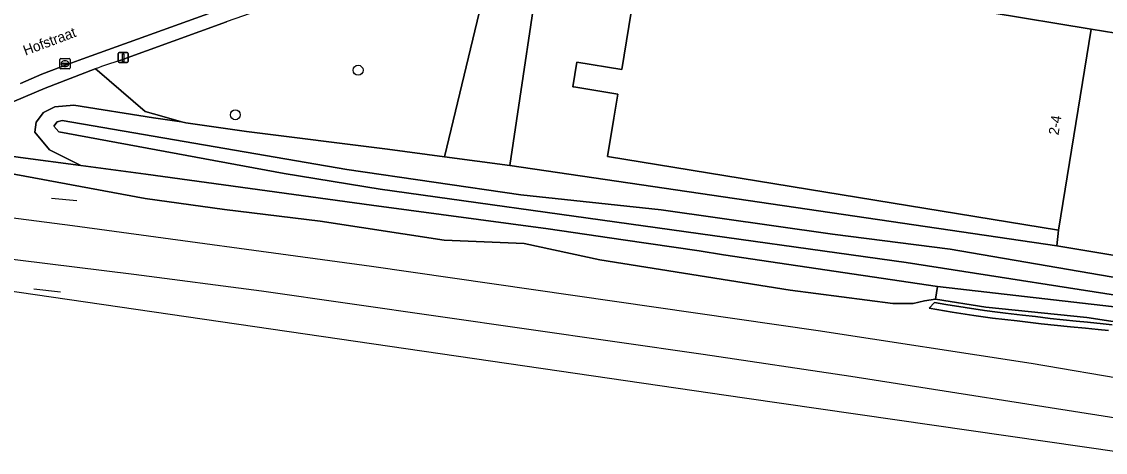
# Model space of a CAD drawing. Extents: x 162989 to 165008, y 383432 to 384338.
# Drawn here: x 163297.3 to 163404.1, y 383944.2 to 383986.6 of the extents above; entities that cross this region are included whole.
import ezdxf

# ---------------------------------------------------------------- set-up
doc = ezdxf.new("R2010")
doc.units = 0
for name, color, linetype in [('IMGEO_Boom', 7, 'Continuous'), ('IMGEO_Erf', 7, 'Continuous'), ('IMGEO_Geluidsscherm', 7, 'Continuous'), ('IMGEO_Grasland_overig', 7, 'Continuous'), ('IMGEO_Greppel_droge_sloot', 7, 'Continuous'), ('IMGEO_Groenvoorziening', 7, 'Continuous'), ('IMGEO_Hek', 7, 'Continuous'), ('IMGEO_Kolk', 7, 'Continuous'), ('IMGEO_Lichtmast', 7, 'Continuous'), ('IMGEO_Muur', 7, 'Continuous'), ('IMGEO_Oever', 7, 'Continuous'), ('IMGEO_Openbare_ruimte_label', 7, 'Continuous'), ('IMGEO_Pand', 7, 'Continuous'), ('IMGEO_Pand_nummerreeks', 7, 'Continuous'), ('IMGEO_Rijbaan_lokaal_open', 7, 'Continuous'), ('IMGEO_Spoor', 7, 'Continuous'), ('IMGEO_Spoorbaan_halfverhard', 7, 'Continuous'), ('IMGEO_Terreindeel_gesloten', 7, 'Continuous'), ('IMGEO_Voetpad_open', 7, 'Continuous')]:
    doc.layers.add(name, color=color, linetype=linetype)

msp = doc.modelspace()

# ---------------------------------------------------------------- linework, layer by layer
at = {"layer": 'IMGEO_Boom'}
for centre in [(163330.44, 383981.84), (163318.34, 383977.45)]:
    msp.add_circle(centre, 0.489, dxfattribs=at)
at = {"layer": 'IMGEO_Erf'}
for points in [[(163348.78, 383995.13), (163345.38, 383972.47), (163399.3, 383964.53), (163399.46, 383966.09), (163355.03, 383973.33), (163355.65, 383977.13), (163356.03, 383979.49), (163351.7, 383980.2), (163351.61, 383980.22), (163352, 383982.64), (163356.44, 383981.92), (163358.25, 383993.05)], [(163392.71, 383987.51), (163402.68, 383985.88), (163407.55, 383985.1)]]:
    msp.add_lwpolyline(points, dxfattribs=at)
at = {"layer": 'IMGEO_Geluidsscherm'}
msp.add_lwpolyline([(163387.33, 383959.28), (163392.31, 383958.52), (163402.25, 383957.49), (163407.41, 383956.71)], dxfattribs=at)
at = {"layer": 'IMGEO_Grasland_overig'}
for points in [[(163303.12, 383972.46), (163300.03, 383974.01), (163298.59, 383975.75), (163298.71, 383976.71), (163299.45, 383977.67), (163300.57, 383978.24), (163302.43, 383978.4), (163310.27, 383977.16), (163313.04, 383976.77), (163311.1, 383977.31), (163309.47, 383977.77), (163304.71, 383981.84), (163304.54, 383981.98), (163299.6, 383980.08), (163296.59, 383978.78), (163295.33, 383978.17), (163288.74, 383975.05), (163285.73, 383973.39), (163285.78, 383973.37), (163286.89, 383972.87), (163286.96, 383972.67), (163289.68, 383974.31), (163297.16, 383973.26)], [(163303.12, 383972.46), (163297.16, 383973.26), (163289.68, 383974.31), (163286.96, 383972.67), (163292.07, 383972.41), (163309.46, 383969.2), (163317.28, 383968.12), (163326.69, 383966.98), (163338.92, 383965.1), (163346.8, 383964.76), (163354.26, 383963.18), (163373.02, 383960.19), (163383.13, 383958.87), (163385.12, 383958.85), (163386.24, 383959.14), (163387.33, 383959.28), (163387.54, 383960.54), (163366.44, 383963.65), (163364.06, 383964.05), (163356.55, 383965.12), (163349.16, 383966.21), (163331.77, 383968.55), (163309.51, 383971.6)], [(163407.65, 383956.66), (163409.27, 383956.3), (163409.54, 383958.01), (163387.54, 383960.54), (163387.33, 383959.28), (163392.31, 383958.52), (163402.25, 383957.49), (163407.41, 383956.71)]]:
    msp.add_lwpolyline(points, close=True, dxfattribs=at)
at = {"layer": 'IMGEO_Greppel_droge_sloot'}
msp.add_lwpolyline([(163409.7, 383958.98), (163409.99, 383960.58), (163388.79, 383964.23), (163377.2, 383965.7), (163360.31, 383968.1), (163346.46, 383969.57), (163329.33, 383972.06), (163301.28, 383976.89), (163300.78, 383976.77), (163300.46, 383976.33), (163300.94, 383975.78), (163323.14, 383971.68), (163332.6, 383970.14), (163384.44, 383962.89), (163409.69, 383958.97)], close=True, dxfattribs=at)
at = {"layer": 'IMGEO_Groenvoorziening'}
for points in [[(163304.54, 383981.98), (163304.71, 383981.84), (163309.47, 383977.77), (163311.1, 383977.31), (163313.04, 383976.77), (163313.45, 383976.66), (163319.43, 383975.79), (163333.34, 383974.06), (163338.95, 383973.32), (163343.46, 383992.01), (163344.01, 383995.46), (163343.72, 383996.56), (163331.02, 383991.35), (163330.87, 383991.7)], [(163317.48, 383986.62), (163306.96, 383982.81)]]:
    msp.add_lwpolyline(points, dxfattribs=at)
msp.add_lwpolyline([(163348.78, 383995.13), (163344.01, 383995.46), (163343.46, 383992.01), (163338.95, 383973.32), (163345.38, 383972.47)], close=True, dxfattribs=at)
for centre, radius, start, end in [((163185.24, 384355.53), 391.89, 289.7217, 291.8148), ((163339.27, 383884.59), 103.4, 108.2083, 109.6253)]:
    msp.add_arc(centre, radius, start, end, dxfattribs=at)
at = {"layer": 'IMGEO_Hek'}
for points in [[(163402.4, 384012.16), (163407.55, 383985.1), (163402.68, 383985.88)], [(163345.38, 383972.47), (163348.78, 383995.13), (163348.91, 383995.16)], [(163387.33, 383959.28), (163387.54, 383960.54), (163366.44, 383963.65), (163364.06, 383964.05), (163356.55, 383965.12), (163349.16, 383966.21), (163331.77, 383968.55), (163309.51, 383971.6), (163303.12, 383972.46), (163297.16, 383973.26)], [(163399.3, 383964.53), (163345.38, 383972.47)], [(163300.23, 383969.25), (163302.73, 383969)], [(163399.46, 383966.09), (163399.3, 383964.53)], [(163298.48, 383960.32), (163301.1, 383960.03)]]:
    msp.add_lwpolyline(points, dxfattribs=at)
at = {"layer": 'IMGEO_Kolk'}
for p, q in [((163301.13, 383982.98), (163301.99, 383982.98)), ((163301.06, 383982.06), (163301.06, 383982.91)), ((163301.99, 383981.98), (163301.13, 383981.98)), ((163301.32, 383982.48), (163301.32, 383982.49)), ((163301.36, 383982.53), (163301.76, 383982.53)), ((163301.76, 383982.44), (163301.36, 383982.44)), ((163301.55, 383982.76), (163301.57, 383982.76)), ((163301.57, 383982.2), (163301.55, 383982.2)), ((163301.8, 383982.49), (163301.8, 383982.48)), ((163302.06, 383982.91), (163302.06, 383982.06))]:
    msp.add_line(p, q, dxfattribs=at)
for points in [[(163301.13, 383982.98), (163301.99, 383982.98)], [(163301.06, 383982.06), (163301.06, 383982.91)], [(163301.99, 383981.98), (163301.13, 383981.98)], [(163302.06, 383982.91), (163302.06, 383982.06)]]:
    msp.add_lwpolyline(points, dxfattribs=at)
for centre, radius, start, end in [((163301.14, 383982.91), 0.0765, 91.552, 178.448), ((163301.14, 383982.91), 0.0765, 91.552, 178.448), ((163301.98, 383982.91), 0.0765, 1.552, 88.448), ((163301.98, 383982.91), 0.0765, 1.552, 88.448), ((163301.14, 383982.06), 0.0765, 181.552, 268.448), ((163301.14, 383982.06), 0.0765, 181.552, 268.448), ((163301.36, 383982.49), 0.0403, 85.8775, 175.7526), ((163301.36, 383982.48), 0.0366, 178.938, 274.7102), ((163301.76, 383982.49), 0.0386, 1.7309, 96.639), ((163301.76, 383982.48), 0.043, 264.8664, 352.4533), ((163301.98, 383982.06), 0.0765, 271.552, 358.448), ((163301.98, 383982.06), 0.0765, 271.552, 358.448)]:
    msp.add_arc(centre, radius, start, end, dxfattribs=at)
for centre, major_axis, ratio, start_param, end_param in [((163301.55, 383982.48), (-0.387, 0.002), 0.722429, 4.712389, 7.853982), ((163301.57, 383982.48), (-0.39, 0.002), 0.717154, 1.570796, 4.712389)]:
    msp.add_ellipse(centre, major_axis=major_axis, ratio=ratio, start_param=start_param, end_param=end_param, dxfattribs=at)
at = {"layer": 'IMGEO_Lichtmast'}
for p, q in [((163306.8, 383982.69), (163306.8, 383983.48)), ((163306.8, 383983.48), (163306.8, 383982.69)), ((163306.9, 383983.58), (163307.68, 383983.58)), ((163307.68, 383983.58), (163306.9, 383983.58)), ((163307.78, 383983.48), (163307.78, 383982.69)), ((163307.78, 383982.69), (163307.78, 383983.48)), ((163307.68, 383982.59), (163306.9, 383982.59)), ((163306.9, 383982.59), (163307.68, 383982.59))]:
    msp.add_line(p, q, dxfattribs=at)
msp.add_lwpolyline([(163307.21, 383983.46), (163307.37, 383983.46), (163307.37, 383982.71), (163307.21, 383982.71), (163307.21, 383983.46)], dxfattribs=at)
for centre, start, end in [((163306.9, 383983.48), 90, 180), ((163306.9, 383983.48), 90, 180), ((163307.68, 383983.48), 0, 90), ((163307.68, 383983.48), 360, 90), ((163306.9, 383982.69), 180, 270), ((163306.9, 383982.69), 180, 270), ((163307.68, 383982.69), 270, 0), ((163307.68, 383982.69), 270, 0)]:
    msp.add_arc(centre, 0.1, start, end, dxfattribs=at)
at = {"layer": 'IMGEO_Muur'}
msp.add_lwpolyline([(163410.36, 383962.69), (163410.3, 383962.7), (163399.3, 383964.53)], dxfattribs=at)
at = {"layer": 'IMGEO_Oever'}
for points in [[(163410.3, 383962.7), (163399.3, 383964.53), (163345.38, 383972.47), (163338.95, 383973.32), (163333.34, 383974.06), (163319.43, 383975.79), (163313.45, 383976.66), (163313.04, 383976.77), (163310.27, 383977.16), (163302.43, 383978.4), (163300.57, 383978.24), (163299.45, 383977.67), (163298.71, 383976.71), (163298.59, 383975.75), (163300.03, 383974.01), (163303.12, 383972.46), (163309.51, 383971.6), (163331.77, 383968.55), (163349.16, 383966.21), (163356.55, 383965.12), (163364.06, 383964.05), (163366.44, 383963.65), (163387.54, 383960.54), (163409.54, 383958.01)], [(163409.69, 383958.97), (163384.44, 383962.89), (163332.6, 383970.14), (163323.14, 383971.68), (163300.94, 383975.78), (163300.46, 383976.33), (163300.78, 383976.77), (163301.28, 383976.89), (163329.33, 383972.06), (163346.46, 383969.57), (163360.31, 383968.1), (163377.2, 383965.7), (163388.79, 383964.23), (163409.99, 383960.58)]]:
    msp.add_lwpolyline(points, dxfattribs=at)
at = {"layer": 'IMGEO_Pand'}
msp.add_lwpolyline([(163402.68, 383985.88), (163392.71, 383987.51), (163392.91, 383988.71), (163393.32, 383991.25), (163394.31, 383997.35), (163379.54, 383999.76), (163378.54, 383993.65), (163378.12, 383991.08), (163377.92, 383989.85), (163358.25, 383993.05), (163356.44, 383981.92), (163352, 383982.64), (163351.61, 383980.22), (163351.7, 383980.2), (163356.03, 383979.49), (163355.65, 383977.13), (163355.03, 383973.33), (163399.46, 383966.09)], close=True, dxfattribs=at)
at = {"layer": 'IMGEO_Rijbaan_lokaal_open'}
msp.add_lwpolyline([(163297.17, 383980.53), (163299.27, 383981.44), (163301.86, 383982.45), (163303.3, 383982.96), (163320.65, 383989.23)], dxfattribs=at)
at = {"layer": 'IMGEO_Spoor'}
for points in [[(163201.07, 383978.5), (163241.35, 383974.04), (163280.99, 383969.31), (163302.29, 383966.55), (163331.76, 383962.53), (163375.79, 383956.21), (163396.78, 383952.98), (163406.79, 383951.29)], [(163233.55, 383970.68), (163268.17, 383966.7), (163308.35, 383961.74), (163320.92, 383960.1), (163364.43, 383953.89), (163378.98, 383951.7), (163406.17, 383947.44)]]:
    msp.add_lwpolyline(points, dxfattribs=at)
at = {"layer": 'IMGEO_Spoorbaan_halfverhard'}
for points in [[(163407.41, 383956.71), (163402.25, 383957.49), (163392.31, 383958.52), (163387.33, 383959.28), (163386.24, 383959.14), (163385.12, 383958.85), (163383.13, 383958.87), (163373.02, 383960.19), (163354.26, 383963.18), (163346.8, 383964.76), (163338.92, 383965.1), (163326.69, 383966.98), (163317.28, 383968.12), (163309.46, 383969.2), (163292.07, 383972.41)], [(163273.57, 383963.39), (163368.5, 383949.59), (163405.66, 383944.21)], [(163404.38, 383956.19), (163403.37, 383956.29), (163402.11, 383956.44), (163400.64, 383956.56), (163397.74, 383956.86), (163395.37, 383957.15), (163392.96, 383957.41), (163391.1, 383957.68), (163388.99, 383958.02), (163386.71, 383958.41), (163387.25, 383958.98), (163388.35, 383958.78), (163392.16, 383958.16), (163393.45, 383958), (163394.23, 383957.92), (163395.9, 383957.72), (163397.19, 383957.57), (163398.65, 383957.4), (163401.21, 383957.14), (163402.33, 383957.03), (163403.86, 383956.86), (163404.74, 383956.76)]]:
    msp.add_lwpolyline(points, dxfattribs=at)
at = {"layer": 'IMGEO_Terreindeel_gesloten'}
msp.add_lwpolyline([(163404.74, 383956.76), (163403.86, 383956.86), (163402.33, 383957.03), (163401.21, 383957.14), (163398.65, 383957.4), (163397.19, 383957.57), (163395.9, 383957.72), (163394.23, 383957.92), (163393.45, 383958), (163392.16, 383958.16), (163388.35, 383958.78), (163387.25, 383958.98), (163386.71, 383958.41), (163388.99, 383958.02), (163391.1, 383957.68), (163392.96, 383957.41), (163395.37, 383957.15), (163397.74, 383956.86), (163400.64, 383956.56), (163402.11, 383956.44), (163403.37, 383956.29), (163404.38, 383956.19)], dxfattribs=at)
at = {"layer": 'IMGEO_Voetpad_open'}
msp.add_lwpolyline([(163410.3, 383962.7), (163410.36, 383962.69), (163411.87, 383962.55), (163411.65, 383964.3), (163405.06, 384000), (163402.63, 384012.2), (163402.4, 384012.16), (163407.55, 383985.1), (163402.68, 383985.88), (163399.46, 383966.09), (163399.3, 383964.53)], close=True, dxfattribs=at)
for points in [[(163320.65, 383989.23), (163303.3, 383982.96), (163301.86, 383982.45), (163299.27, 383981.44), (163297.17, 383980.53)], [(163306.96, 383982.81), (163317.48, 383986.62)], [(163296.59, 383978.78), (163299.6, 383980.08), (163304.54, 383981.98)]]:
    msp.add_lwpolyline(points, dxfattribs=at)
for centre, radius, start, end in [((163185.24, 384355.53), 391.89, 289.7217, 291.8148), ((163339.27, 383884.59), 103.4, 108.2083, 109.6253)]:
    msp.add_arc(centre, radius, start, end, dxfattribs=at)

# ---------------------------------------------------------------- texts
at = {"layer": 'IMGEO_Openbare_ruimte_label'}
msp.add_text('Hofstraat', height=1, rotation=20.556, dxfattribs=at).set_placement((163297.66, 383983.27))
at = {"layer": 'IMGEO_Pand_nummerreeks'}
msp.add_text('2-4', height=1, rotation=80.7519, dxfattribs=at).set_placement((163399.45, 383975.4))

doc.saveas('drawing.dxf')
